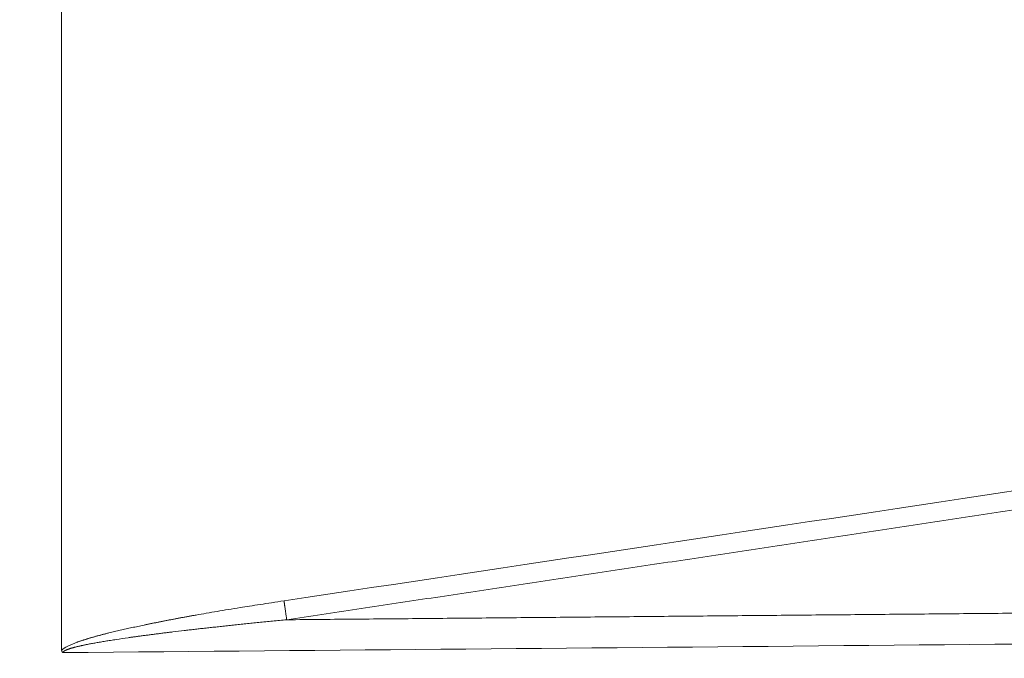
# Model space of a CAD drawing. Header units: millimetres. Extents: x 5437 to 18441, y -4466 to 3128.
# Tile 405 of 497: x 13734 to 13754, y 749 to 762. Entities that reach past the tile are written whole.
import ezdxf

# ---------------------------------------------------------------- set-up
doc = ezdxf.new("R2010")
doc.units = ezdxf.units.MM
doc.layers.add('1', color=7, linetype='Continuous', true_color=0xffffff)
doc.dimstyles.get("Standard").update_dxf_attribs({"dimtxt": 0.18, "dimasz": 0.18, "dimexe": 0.18, "dimexo": 0.0625, "dimgap": 0.09, "dimtad": 0, "dimtih": 1, "dimtoh": 1, "dimdec": 4, "dimzin": 0, "dimdsep": 46, "dimtxsty": 'Standard', "dimcen": 0.09, "dimadec": 0, "dimazin": 0, "dimtfac": 1, "dimtdec": 4, "dimtofl": 0, "dimtmove": 0, "dimatfit": 3, "dimfxl": 1, "dimtolj": 1, "dimtzin": 0, "dimarcsym": 0})

# ---------------------------------------------------------------- blocks, each defined once
blk = doc.blocks.new('*D2')
at = {"color": 0, "lineweight": -2, "transparency": 16777216}
for p, q in [((13342.585, 254.075), (13342.585, 1268.862)), ((13822.085, 1032.127), (13822.085, 1268.862))]:
    blk.add_line(p, q, dxfattribs=at)
at = {"color": 0, "lineweight": 0, "transparency": 16777216}
for p, q in [((13422.585, 1268.682), (13482.245, 1268.682)), ((13742.085, 1268.682), (13682.425, 1268.682))]:
    blk.add_line(p, q, dxfattribs=at)
at = {"color": 0, "lineweight": 20, "transparency": 16777216}
for points in [[(13422.585, 1282.015), (13422.585, 1255.349), (13342.585, 1268.682)], [(13742.085, 1282.015), (13742.085, 1255.349), (13822.085, 1268.682)]]:
    blk.add_solid(points, dxfattribs=at)
at = {"layer": 'Defpoints', "color": 0, "lineweight": 20, "transparency": 16777216}
for p in [(13822.085, 1268.682), (13822.085, 1032.064), (13342.585, 254.013)]:
    blk.add_point(p, dxfattribs=at)
at = {"color": 0, "lineweight": 20, "transparency": 16777216, "insert": (13582.335, 1268.682), "char_height": 80, "attachment_point": 5}
blk.add_mtext('\\A1;480', dxfattribs=at)
blk = doc.blocks.new('*D3')
at = {"color": 0, "lineweight": -2, "transparency": 16777216}
for p, q in [((13674.147, 1169.564), (14135.36, 1169.564)), ((13833.147, -580.436), (14135.36, -580.436))]:
    blk.add_line(p, q, dxfattribs=at)
at = {"color": 0, "lineweight": 0, "transparency": 16777216}
for p, q in [((14135.18, 1089.564), (14135.18, 421.321)), ((14135.18, -500.436), (14135.18, 167.808))]:
    blk.add_line(p, q, dxfattribs=at)
at = {"color": 0, "lineweight": 20, "transparency": 16777216}
for points in [[(14121.847, 1089.564), (14148.514, 1089.564), (14135.18, 1169.564)], [(14121.847, -500.436), (14148.514, -500.436), (14135.18, -580.436)]]:
    blk.add_solid(points, dxfattribs=at)
at = {"layer": 'Defpoints', "color": 0, "lineweight": 20, "transparency": 16777216}
for p in [(13674.085, 1169.564), (13833.085, -580.436), (14135.18, -580.436)]:
    blk.add_point(p, dxfattribs=at)
at = {"color": 0, "lineweight": 20, "transparency": 16777216, "insert": (14135.18, 294.564), "char_height": 80, "attachment_point": 5, "rotation": 270}
blk.add_mtext('\\A1;1750', dxfattribs=at)

msp = doc.modelspace()

# ---------------------------------------------------------------- linework, layer by layer
at = {"layer": '1', "color": 0, "lineweight": 20}
msp.add_line((13734.58476, 748.89109), (13734.58476, 768.95431), dxfattribs=at)
for points, degree in [([(13739.27759, 749.93233), (13749.1355, 751.41168), (13758.9917, 752.90213), (13768.84581, 754.4061)], 3), ([(13768.90235, 754.01392), (13762.98988, 753.10981), (13757.07679, 752.20983), (13751.1631, 751.31372), (13745.24887, 750.42123), (13739.33413, 749.53214)], 5), ([(13739.33413, 749.53214), (13745.19124, 749.58483), (13751.04835, 749.63757), (13756.90545, 749.69036), (13762.76256, 749.7432), (13768.61967, 749.79609)], 5), ([(13768.61967, 749.14321), (13757.28416, 749.04141), (13745.94866, 748.93982), (13734.61315, 748.83846)], 3), ([(13735.99132, 749.15385), (13735.90628, 749.1412), (13735.82124, 749.12869), (13735.73619, 749.11634)], 3), ([(13737.17096, 749.3047), (13737.09146, 749.29524), (13737.01195, 749.28581), (13736.93245, 749.27641)], 3), ([(13734.58476, 748.89109), (13734.63409, 748.9435), (13734.78546, 749.01048), (13734.90684, 749.05738)], 3)]:
    msp.add_open_spline(points, degree=degree, dxfattribs=at)
for points, knots in [([(13735.58197, 749.25434), (13735.60166, 749.25904), (13735.64117, 749.26846), (13735.70073, 749.28246), (13735.76077, 749.29643), (13735.8213, 749.31036), (13735.88232, 749.32424), (13735.94383, 749.33808), (13736.00582, 749.35188), (13736.06831, 749.36564), (13736.13128, 749.37936), (13736.19475, 749.39303), (13736.2587, 749.40666), (13736.32314, 749.42025), (13736.38807, 749.43379), (13736.45348, 749.4473), (13736.51939, 749.46076), (13736.58578, 749.47417), (13736.65267, 749.48755), (13736.72004, 749.50088), (13736.7879, 749.51417), (13736.85625, 749.52742), (13736.92509, 749.54063), (13736.99441, 749.55379), (13737.06423, 749.56691), (13737.13453, 749.57999), (13737.20532, 749.59302), (13737.27661, 749.60601), (13737.34838, 749.61896), (13737.46861, 749.64043), (13737.64056, 749.67054), (13737.86747, 749.7092), (13738.10447, 749.74857), (13738.33346, 749.78571), (13738.5576, 749.82132), (13738.7801, 749.8561), (13739.02227, 749.89348), (13739.1903, 749.91905), (13739.27759, 749.93233)], [0, 0, 0, 0, 0.01622073, 0.03256015, 0.04901858, 0.06559629, 0.08229359, 0.09911074, 0.11604804, 0.13310574, 0.15028411, 0.16758341, 0.1850039, 0.20254581, 0.2202094, 0.23799491, 0.25590255, 0.27393258, 0.29208519, 0.31036062, 0.32875909, 0.34728079, 0.36592594, 0.38469473, 0.40358738, 0.42260406, 0.44174497, 0.4610103, 0.48040023, 0.49991494, 0.55842916, 0.61961358, 0.68347164, 0.75000634, 0.80459106, 0.86445104, 0.92958713, 1, 1, 1, 1]), ([(13739.33413, 749.53214), (13739.28374, 749.52729), (13739.18395, 749.51768), (13739.03577, 749.50321), (13738.89058, 749.48888), (13738.74838, 749.47468), (13738.60917, 749.46063), (13738.47295, 749.44672), (13738.33972, 749.43296), (13738.20949, 749.41936), (13738.08224, 749.40593), (13737.95798, 749.39266), (13737.83672, 749.37957), (13737.71845, 749.36665), (13737.60316, 749.35391), (13737.49087, 749.34136), (13737.38157, 749.32899), (13737.27526, 749.31683), (13737.2054, 749.3087), (13737.17096, 749.3047)], [0, 0, 0, 0, 0.06982914, 0.13828267, 0.20536055, 0.27106275, 0.33538924, 0.39833999, 0.459915, 0.52011425, 0.57893774, 0.63638546, 0.69245743, 0.74715366, 0.80047418, 0.85241902, 0.90298823, 0.95218187, 1, 1, 1, 1]), ([(13734.90684, 749.05738), (13734.91337, 749.05975), (13734.92656, 749.06454), (13734.94668, 749.07167), (13734.9673, 749.07884), (13734.98843, 749.08605), (13735.01007, 749.09329), (13735.03221, 749.10058), (13735.05487, 749.10791), (13735.07804, 749.11527), (13735.10171, 749.12267), (13735.1259, 749.13011), (13735.15059, 749.13759), (13735.1758, 749.14511), (13735.20151, 749.15266), (13735.22773, 749.16026), (13735.25446, 749.16789), (13735.28171, 749.17556), (13735.30946, 749.18327), (13735.33772, 749.19102), (13735.36648, 749.19881), (13735.39576, 749.20663), (13735.42555, 749.2145), (13735.45585, 749.2224), (13735.48665, 749.23034), (13735.51797, 749.23832), (13735.54979, 749.24634), (13735.57119, 749.25166), (13735.58197, 749.25434)], [0, 0, 0, 0, 0.03014976, 0.06094545, 0.09239027, 0.12448726, 0.15723925, 0.19064891, 0.22471877, 0.25945119, 0.29484843, 0.3309126, 0.36764569, 0.40504962, 0.44312616, 0.48187703, 0.52130383, 0.56140811, 0.60219131, 0.64365483, 0.68579997, 0.728628, 0.7721401, 0.81633743, 0.86122107, 0.90679206, 0.95305138, 1, 1, 1, 1]), ([(13735.73619, 749.11634), (13735.7164, 749.11332), (13735.67734, 749.10734), (13735.61961, 749.0983), (13735.56351, 749.08936), (13735.50904, 749.08051), (13735.45622, 749.07176), (13735.40502, 749.06309), (13735.35547, 749.05453), (13735.30755, 749.04605), (13735.26126, 749.03768), (13735.21661, 749.0294), (13735.1736, 749.02124), (13735.1455, 749.01573), (13735.13172, 749.01302)], [0, 0, 0, 0, 0.09775702, 0.19288466, 0.28538458, 0.37525857, 0.46250862, 0.54713687, 0.62914569, 0.7085377, 0.78531576, 0.85948307, 0.93104317, 1, 1, 1, 1]), ([(13736.93245, 749.27641), (13736.9003, 749.27251), (13736.83671, 749.26482), (13736.74244, 749.2532), (13736.65034, 749.24171), (13736.56043, 749.23033), (13736.47269, 749.21906), (13736.38713, 749.20791), (13736.30375, 749.19687), (13736.22255, 749.18596), (13736.14353, 749.17517), (13736.06669, 749.16452), (13736.0162, 749.15737), (13735.99132, 749.15385)], [0, 0, 0, 0, 0.10233921, 0.20239104, 0.30015585, 0.39563407, 0.48882614, 0.57973255, 0.66835382, 0.75469055, 0.83874334, 0.92051291, 1, 1, 1, 1]), ([(13735.13172, 749.01302), (13735.12196, 749.01108), (13735.10273, 749.00725), (13735.07433, 749.00144), (13735.04678, 748.99568), (13735.02008, 748.98997), (13734.99423, 748.9843), (13734.96923, 748.97868), (13734.94507, 748.97311), (13734.92176, 748.96759), (13734.89931, 748.96211), (13734.8777, 748.95669), (13734.85694, 748.95131), (13734.83702, 748.94599), (13734.81796, 748.94071), (13734.79974, 748.93549), (13734.78238, 748.93032), (13734.76586, 748.92521), (13734.75018, 748.92014), (13734.73536, 748.91513), (13734.72138, 748.91018), (13734.70826, 748.90528), (13734.69598, 748.90043), (13734.68454, 748.89564), (13734.67396, 748.89091), (13734.66422, 748.88623), (13734.65532, 748.88161), (13734.64727, 748.87704), (13734.64007, 748.87253), (13734.63372, 748.86808), (13734.6282, 748.86368), (13734.62354, 748.85934), (13734.61973, 748.85505), (13734.61676, 748.85082), (13734.61466, 748.84664), (13734.61336, 748.84251), (13734.61322, 748.8398), (13734.61315, 748.83846)], [0, 0, 0, 0, 0.05064241, 0.0998937, 0.14775618, 0.19423237, 0.23932502, 0.28303714, 0.32537203, 0.36633334, 0.40592509, 0.44415172, 0.48101818, 0.51652998, 0.5506933, 0.58351506, 0.61500308, 0.64516621, 0.67401454, 0.70155957, 0.72781455, 0.75279476, 0.77651796, 0.79900487, 0.82027984, 0.84037163, 0.85931439, 0.87714886, 0.89392387, 0.9096981, 0.92454209, 0.93854048, 0.95179409, 0.96442162, 0.97656014, 0.98836378, 1, 1, 1, 1]), ([(13734.61315, 748.83846), (13734.61199, 748.83937), (13734.60967, 748.84118), (13734.60647, 748.844), (13734.60347, 748.84688), (13734.60069, 748.84984), (13734.59814, 748.85288), (13734.59581, 748.85599), (13734.5937, 748.85917), (13734.59181, 748.86242), (13734.59015, 748.86575), (13734.58871, 748.86916), (13734.58749, 748.87263), (13734.58649, 748.87618), (13734.58572, 748.8798), (13734.58517, 748.8835), (13734.58482, 748.88727), (13734.58478, 748.88981), (13734.58476, 748.89109)], [0, 0, 0, 0, 0.06067512, 0.12108547, 0.18134172, 0.2415554, 0.30183828, 0.36230173, 0.42305614, 0.48421033, 0.54587098, 0.60814219, 0.67112502, 0.73491715, 0.79961259, 0.86530149, 0.93206996, 1, 1, 1, 1])]:
    msp.add_open_spline(points, degree=3, knots=knots, dxfattribs=at)
msp.add_rational_spline([(13739.33413, 749.53214), (13739.29624, 749.78426), (13739.27759, 749.93233)], [1, 0.890868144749, 1], degree=2, dxfattribs=at)

# ---------------------------------------------------------------- dimensions: what is measured, and where the dimension line sits
at = {"color": 0, "lineweight": 20}
dim = msp.add_linear_dim(base=(13822.0847614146, 1268.6818655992), p1=(13342.5847614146, 254.0126467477), p2=(13822.0847614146, 1032.0643367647), dimstyle='Standard', override={"dimtxt": 80, "dimasz": 80, "dimdec": 0, "dimlwd": 0}, dxfattribs=at)
dim.commit()
dim.dimension.update_dxf_attribs({"geometry": '*D2', "text_midpoint": (13582.3347614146, 1268.6818655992)})
dim = msp.add_linear_dim(base=(14135.18029, -580.43566), p1=(13674.08476, 1169.56434), p2=(13833.08476, -580.43566), angle=90, dimstyle='Standard', override={"dimtxt": 80, "dimasz": 80, "dimdec": 0, "dimlwd": 0}, dxfattribs=at)
dim.commit()
dim.dimension.update_dxf_attribs({"geometry": '*D3', "text_midpoint": (14135.18029, 294.56434), "text_rotation": 270})

doc.saveas('drawing.dxf')
